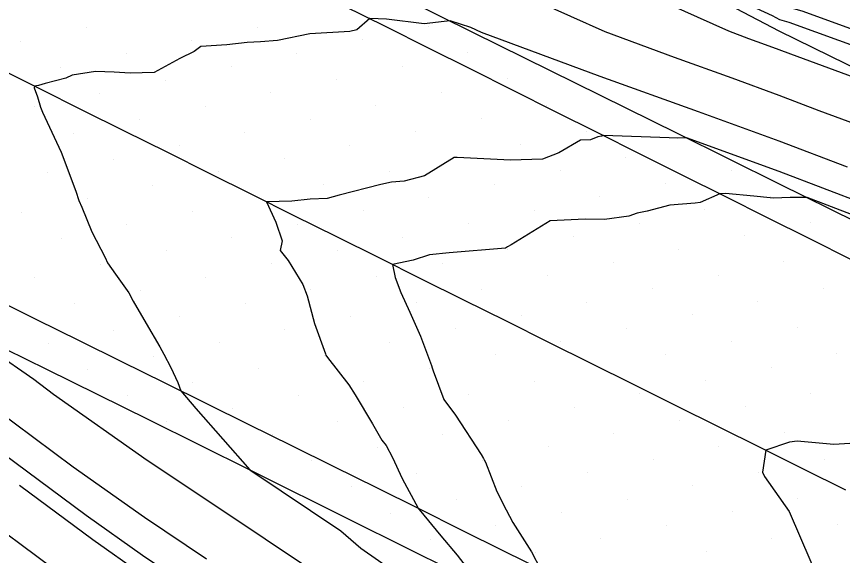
# Model space of a CAD drawing. Extents: x 2354170 to 2357230, y 866100 to 868290.
# Drawn here: x 2355498.52 to 2355542.1, y 867282.62 to 867311.04 of the extents above; entities that cross this region are included whole.
import ezdxf

# ---------------------------------------------------------------- set-up
doc = ezdxf.new("R2010")
doc.units = 0
for name, color, linetype in [('Default', 7, 'Continuous'), ('DTM Contours Major', 7, 'Continuous'), ('DTM Contours Minor', 7, 'Continuous'), ('Exist DTM Breakline', 7, 'Continuous'), ('Exist DTM Scan Elevation Point', 7, 'Continuous'), ('Exist Roads EOP', 7, 'Continuous'), ('PH Exist DTM Breakline', 7, 'Continuous')]:
    doc.layers.add(name, color=color, linetype=linetype)

msp = doc.modelspace()

# ---------------------------------------------------------------- linework, layer by layer
at = {"layer": 'Default'}
for points in [[(2355585.645, 867292.896), (2355583.253, 867293.623), (2355579.722, 867294.879), (2355576.445, 867296.751), (2355558.425, 867304.229), (2355555.6, 867305.127), (2355553.729, 867306.33), (2355539.966, 867311.326), (2355538.839, 867311.639), (2355537.937, 867312.112), (2355516.666, 867321.901), (2355516.623, 867321.918), (2355516.591, 867321.934), (2355515.222, 867322.605), (2355504.847, 867327.443), (2355504.43, 867327.562), (2355503.87, 867327.713), (2355503.07, 867327.927), (2355493.013, 867329.205)], [(2355546.858, 867306.306), (2355539.366, 867309.059), (2355538.754, 867309.292), (2355538.035, 867309.554), (2355537.156, 867309.869), (2355536.095, 867310.264), (2355518.544, 867318.124), (2355516.838, 867318.673), (2355514.743, 867319.373), (2355512.06, 867320.222), (2355505.598, 867323.236), (2355502.697, 867324.06), (2355498.798, 867325.115), (2355493.232, 867326.607)], [(2355552.501, 867301.802), (2355540.865, 867306.077), (2355538.754, 867306.881), (2355536.27, 867307.785), (2355533.235, 867308.874), (2355529.573, 867310.236), (2355520.516, 867314.292), (2355517.067, 867315.404), (2355512.828, 867316.818), (2355507.403, 867318.537), (2355506.35, 867319.028), (2355502.85, 867320.023), (2355501.739, 867320.059), (2355500.601, 867320.142), (2355500.096, 867320.141), (2355498.492, 867320.213)], [(2355542.364, 867303.095), (2355538.754, 867304.471), (2355534.504, 867306.017), (2355529.313, 867307.879), (2355523.051, 867310.209), (2355522.489, 867310.461), (2355521.402, 867310.811), (2355521.082, 867310.788), (2355520.026, 867310.656), (2355518.042, 867310.898), (2355517.151, 867310.932), (2355516.476, 867310.348), (2355516.108, 867310.251), (2355513.992, 867310.124), (2355512.284, 867309.783), (2355511.388, 867309.703), (2355510.696, 867309.673), (2355509.615, 867309.555), (2355508.239, 867309.462), (2355507.885, 867309.19), (2355507.142, 867308.832), (2355505.779, 867308.092), (2355504.508, 867308.053), (2355503.662, 867308.103), (2355502.686, 867308.145), (2355501.46, 867307.951), (2355501.124, 867307.799), (2355500.026, 867307.517), (2355499.672, 867307.411), (2355499.462, 867307.366), (2355499.45, 867307.278), (2355499.618, 867306.805), (2355499.777, 867306.257), (2355499.881, 867305.999), (2355500.87, 867303.883), (2355501.651, 867301.83), (2355501.807, 867301.345), (2355501.956, 867300.993), (2355502.494, 867299.681), (2355503.199, 867298.341), (2355503.325, 867298.046), (2355503.735, 867297.453), (2355504.437, 867296.468), (2355504.666, 867296.028), (2355505.354, 867294.851), (2355506.074, 867293.626), (2355506.282, 867293.236), (2355506.657, 867292.522), (2355507.023, 867291.744), (2355507.183, 867291.306), (2355507.983, 867290.374), (2355510.825, 867287.133), (2355510.829, 867287.127), (2355510.878, 867287.094), (2355515.628, 867283.915), (2355516.684, 867282.994), (2355521.521, 867279.628)], [(2355465.175, 867303.937), (2355470.33, 867301.079), (2355474.972, 867297.908), (2355479.299, 867295.249), (2355481.746, 867293.969), (2355481.764, 867293.96), (2355481.915, 867293.888), (2355483.419, 867292.935), (2355490.338, 867289.301), (2355493.175, 867287.336), (2355503.574, 867279.616), (2355504.985, 867278.618), (2355506.216, 867277.797), (2355507.313, 867277.062), (2355513.707, 867271.484), (2355519.568, 867267.493), (2355520.89, 867266.784), (2355522.224, 867266.046), (2355537.832, 867258.119), (2355540.139, 867257.008), (2355542.71, 867255.223)], [(2355543.863, 867300.113), (2355540.243, 867301.493), (2355539.339, 867301.495), (2355538.45, 867301.464), (2355538.29, 867301.481), (2355537.428, 867301.562), (2355535.918, 867301.702), (2355535.627, 867301.693), (2355534.597, 867301.228), (2355534.322, 867301.198), (2355532.987, 867301.09), (2355531.788, 867300.776), (2355531.267, 867300.679), (2355530.817, 867300.52), (2355529.533, 867300.334), (2355528.516, 867300.361), (2355526.669, 867300.266), (2355524.623, 867299.008), (2355524.415, 867298.889), (2355524.312, 867298.827), (2355521.34, 867298.576), (2355520.315, 867298.474), (2355519.445, 867298.186), (2355518.361, 867297.957), (2355518.489, 867297.274), (2355518.789, 867296.487), (2355519.276, 867295.457), (2355519.826, 867294.19), (2355520.408, 867292.637), (2355520.449, 867292.513), (2355520.507, 867292.352), (2355521.07, 867290.836), (2355521.675, 867290.021), (2355523.038, 867287.933), (2355523.157, 867287.73), (2355523.195, 867287.66), (2355523.262, 867287.532), (2355523.86, 867285.992), (2355524.359, 867285.015), (2355524.713, 867284.361), (2355525.573, 867283.006), (2355525.696, 867282.804), (2355526.171, 867281.888)], [(2355495.161, 867294.865), (2355499.425, 867291.91), (2355500.473, 867291.132), (2355505.406, 867287.642), (2355509.712, 867284.77), (2355513.549, 867282.202)], [(2355497.342, 867290.385), (2355501.507, 867287.293), (2355505.265, 867284.634), (2355508.547, 867282.445)], [(2355542.76, 867288.537), (2355541.637, 867288.477), (2355539.706, 867288.643), (2355539.295, 867288.595), (2355538.05, 867288.162), (2355537.872, 867287.014), (2355537.985, 867286.784), (2355539.293, 867284.934), (2355540.425, 867282.287), (2355540.471, 867282.184), (2355540.489, 867282.13), (2355541.874, 867279.773), (2355542.411, 867278.946)], [(2355498.681, 867286.32), (2355502.541, 867283.454), (2355505.125, 867281.626), (2355507.381, 867280.121), (2355509.392, 867278.775), (2355520.965, 867268.679), (2355520.992, 867268.661), (2355521.014, 867268.646), (2355521.033, 867268.632), (2355521.051, 867268.62), (2355521.353, 867268.448), (2355539.105, 867259.432), (2355540.157, 867258.925), (2355541.33, 867258.111), (2355563.255, 867245.548), (2355565.821, 867244.24), (2355568.521, 867242.701), (2355570.259, 867241.434), (2355580.546, 867234.4), (2355583.034, 867233.328)]]:
    msp.add_lwpolyline(points, dxfattribs=at)
at = {"layer": 'DTM Contours Major'}
msp.add_lwpolyline([(2355543.363, 867301.107), (2355538.754, 867302.864), (2355533.868, 867304.641), (2355533.734, 867304.639), (2355533.406, 867304.632), (2355532.952, 867304.651), (2355529.493, 867304.763), (2355529.387, 867304.738), (2355529.185, 867304.689), (2355528.805, 867304.542), (2355528.277, 867304.53), (2355527.125, 867303.851), (2355526.276, 867303.523), (2355524.573, 867303.462), (2355521.766, 867303.606), (2355521.673, 867303.61), (2355521.65, 867303.61), (2355521.618, 867303.608), (2355520.043, 867302.641), (2355518.977, 867302.358), (2355518.309, 867302.299), (2355517.733, 867302.186), (2355515.55, 867301.627), (2355514.906, 867301.452), (2355514.01, 867301.418), (2355513.038, 867301.305), (2355511.715, 867301.265), (2355512.194, 867300.194), (2355512.542, 867299.21), (2355512.428, 867298.698), (2355512.843, 867298.18), (2355513.616, 867296.912), (2355513.847, 867296.312), (2355514.243, 867294.857), (2355514.82, 867293.252), (2355514.846, 867293.176), (2355514.92, 867293.051), (2355516.057, 867291.619), (2355516.388, 867291.092), (2355517.294, 867289.564), (2355517.799, 867288.693), (2355518.018, 867288.41), (2355518.352, 867287.783), (2355518.872, 867286.671), (2355519.703, 867285.105), (2355519.723, 867285.082), (2355519.761, 867285.038), (2355520.906, 867283.644), (2355521.767, 867282.64), (2355522.241, 867282.014)], dxfattribs=at)
at = {"layer": 'DTM Contours Minor'}
for points in [[(2355553.985, 867305.398), (2355539.284, 867310.734), (2355538.791, 867310.871), (2355538.397, 867311.078), (2355528.698, 867315.542), (2355517.228, 867320.678), (2355516.686, 867320.853), (2355516.019, 867321.075), (2355515.166, 867321.346), (2355505.097, 867326.041), (2355503.852, 867326.394), (2355502.179, 867326.847), (2355499.791, 867327.487), (2355498.249, 867327.683)], [(2355469.941, 867306.973), (2355470.538, 867306.547), (2355471.913, 867305.424), (2355473.055, 867304.51), (2355473.899, 867303.894), (2355474.932, 867303.088), (2355475.902, 867302.391), (2355476.735, 867301.651), (2355477.783, 867300.704), (2355479.178, 867299.554), (2355479.71, 867299.086), (2355480.129, 867298.734), (2355481.842, 867297.791), (2355481.856, 867297.784), (2355481.98, 867297.724), (2355483.341, 867296.742), (2355484.035, 867296.604), (2355483.92, 867296.369), (2355484.153, 867296.176), (2355492.314, 867291.89), (2355495.953, 867289.369), (2355502.196, 867284.734), (2355505.172, 867282.628), (2355507.77, 867280.896)]]:
    msp.add_lwpolyline(points, dxfattribs=at)
at = {"layer": 'Exist DTM Breakline'}
for points in [[(2355497.851, 867320.531), (2355500.091, 867319.421), (2355502.331, 867318.31), (2355504.57, 867317.198), (2355506.809, 867316.085), (2355509.047, 867314.972), (2355511.285, 867313.857), (2355513.522, 867312.742), (2355515.76, 867311.627), (2355517.997, 867310.51), (2355520.233, 867309.393), (2355522.47, 867308.276), (2355524.706, 867307.158), (2355526.942, 867306.04), (2355529.178, 867304.921), (2355531.413, 867303.802), (2355533.649, 867302.683), (2355535.884, 867301.564), (2355538.12, 867300.445), (2355540.355, 867299.326), (2355542.591, 867298.207)], [(2355542.272, 867286.063), (2355540.033, 867287.176), (2355537.795, 867288.289), (2355535.556, 867289.402), (2355533.318, 867290.515), (2355531.079, 867291.629), (2355528.841, 867292.742), (2355526.603, 867293.856), (2355524.364, 867294.969), (2355522.126, 867296.083), (2355519.888, 867297.197), (2355517.65, 867298.311), (2355515.412, 867299.425), (2355513.174, 867300.539), (2355510.936, 867301.653), (2355508.698, 867302.767), (2355506.46, 867303.881), (2355504.222, 867304.995), (2355501.984, 867306.11), (2355499.746, 867307.224), (2355497.508, 867308.339)], [(2355497.337, 867296.172), (2355499.578, 867295.065), (2355501.819, 867293.957), (2355504.061, 867292.849), (2355506.302, 867291.742), (2355508.543, 867290.634), (2355510.784, 867289.525), (2355513.024, 867288.416), (2355515.265, 867287.307), (2355517.505, 867286.196), (2355519.744, 867285.085), (2355521.983, 867283.972), (2355524.221, 867282.859), (2355526.459, 867281.744)]]:
    msp.add_lwpolyline(points, dxfattribs=at)
at = {"layer": 'Exist DTM Scan Elevation Point'}
for p, q in [((2355502.216, 867310.449), (2355502.216, 867310.449)), ((2355511.23, 867310.48), (2355511.23, 867310.48)), ((2355520.244, 867310.512), (2355520.244, 867310.512)), ((2355498.752, 867309.743), (2355498.752, 867309.743)), ((2355507.766, 867309.775), (2355507.766, 867309.775)), ((2355516.78, 867309.806), (2355516.78, 867309.806)), ((2355522.329, 867309.133), (2355522.329, 867309.133)), ((2355504.301, 867309.069), (2355504.301, 867309.069)), ((2355513.315, 867309.101), (2355513.315, 867309.101)), ((2355500.837, 867308.364), (2355500.837, 867308.364)), ((2355509.851, 867308.395), (2355509.851, 867308.395)), ((2355518.865, 867308.427), (2355518.865, 867308.427)), ((2355506.386, 867307.69), (2355506.386, 867307.69)), ((2355515.4, 867307.721), (2355515.4, 867307.721)), ((2355524.414, 867307.753), (2355524.414, 867307.753)), ((2355502.922, 867306.984), (2355502.922, 867306.984)), ((2355511.936, 867307.016), (2355511.936, 867307.016)), ((2355520.95, 867307.048), (2355520.95, 867307.048)), ((2355499.457, 867306.279), (2355499.457, 867306.279)), ((2355508.471, 867306.31), (2355508.471, 867306.31)), ((2355517.485, 867306.342), (2355517.485, 867306.342)), ((2355526.499, 867306.374), (2355526.499, 867306.374)), ((2355514.021, 867305.637), (2355514.021, 867305.637)), ((2355523.034, 867305.668), (2355523.034, 867305.668)), ((2355505.007, 867305.605), (2355505.007, 867305.605)), ((2355501.542, 867304.899), (2355501.542, 867304.899)), ((2355510.556, 867304.931), (2355510.556, 867304.931)), ((2355519.57, 867304.963), (2355519.57, 867304.963)), ((2355528.584, 867304.994), (2355528.584, 867304.994)), ((2355507.092, 867304.225), (2355507.092, 867304.225)), ((2355516.106, 867304.257), (2355516.106, 867304.257)), ((2355525.119, 867304.289), (2355525.119, 867304.289)), ((2355503.627, 867303.52), (2355503.627, 867303.52)), ((2355512.641, 867303.552), (2355512.641, 867303.552)), ((2355521.655, 867303.583), (2355521.655, 867303.583)), ((2355530.669, 867303.615), (2355530.669, 867303.615)), ((2355500.163, 867302.814), (2355500.163, 867302.814)), ((2355509.177, 867302.846), (2355509.177, 867302.846)), ((2355518.191, 867302.878), (2355518.191, 867302.878)), ((2355527.204, 867302.909), (2355527.204, 867302.909)), ((2355536.218, 867302.941), (2355536.218, 867302.941)), ((2355505.712, 867302.14), (2355505.712, 867302.14)), ((2355514.726, 867302.172), (2355514.726, 867302.172)), ((2355523.74, 867302.204), (2355523.74, 867302.204)), ((2355532.754, 867302.235), (2355532.754, 867302.235)), ((2355502.248, 867301.435), (2355502.248, 867301.435)), ((2355520.276, 867301.498), (2355520.276, 867301.498)), ((2355529.289, 867301.53), (2355529.289, 867301.53)), ((2355538.303, 867301.562), (2355538.303, 867301.562)), ((2355534.839, 867300.856), (2355534.839, 867300.856)), ((2355498.784, 867300.729), (2355498.784, 867300.729)), ((2355507.797, 867300.761), (2355507.797, 867300.761)), ((2355516.811, 867300.793), (2355516.811, 867300.793)), ((2355525.825, 867300.824), (2355525.825, 867300.824)), ((2355504.333, 867300.055), (2355504.333, 867300.055)), ((2355513.347, 867300.087), (2355513.347, 867300.087)), ((2355522.361, 867300.119), (2355522.361, 867300.119)), ((2355531.374, 867300.15), (2355531.374, 867300.15)), ((2355540.388, 867300.182), (2355540.388, 867300.182)), ((2355500.869, 867299.35), (2355500.869, 867299.35)), ((2355509.882, 867299.382), (2355509.882, 867299.382)), ((2355518.896, 867299.413), (2355518.896, 867299.413)), ((2355527.91, 867299.445), (2355527.91, 867299.445)), ((2355536.924, 867299.477), (2355536.924, 867299.477)), ((2355506.418, 867298.676), (2355506.418, 867298.676)), ((2355515.432, 867298.708), (2355515.432, 867298.708)), ((2355524.446, 867298.739), (2355524.446, 867298.739)), ((2355533.459, 867298.771), (2355533.459, 867298.771)), ((2355502.954, 867297.97), (2355502.954, 867297.97)), ((2355511.967, 867298.002), (2355511.967, 867298.002)), ((2355520.981, 867298.034), (2355520.981, 867298.034)), ((2355529.995, 867298.065), (2355529.995, 867298.065)), ((2355539.009, 867298.097), (2355539.009, 867298.097)), ((2355526.531, 867297.36), (2355526.531, 867297.36)), ((2355535.544, 867297.392), (2355535.544, 867297.392)), ((2355499.489, 867297.265), (2355499.489, 867297.265)), ((2355508.503, 867297.297), (2355508.503, 867297.297)), ((2355517.517, 867297.328), (2355517.517, 867297.328)), ((2355505.039, 867296.591), (2355505.039, 867296.591)), ((2355514.052, 867296.623), (2355514.052, 867296.623)), ((2355523.066, 867296.654), (2355523.066, 867296.654)), ((2355532.08, 867296.686), (2355532.08, 867296.686)), ((2355541.094, 867296.718), (2355541.094, 867296.718)), ((2355501.574, 867295.885), (2355501.574, 867295.885)), ((2355510.588, 867295.917), (2355510.588, 867295.917)), ((2355519.602, 867295.949), (2355519.602, 867295.949)), ((2355528.616, 867295.98), (2355528.616, 867295.98)), ((2355537.629, 867296.012), (2355537.629, 867296.012)), ((2355507.124, 867295.212), (2355507.124, 867295.212)), ((2355516.137, 867295.243), (2355516.137, 867295.243)), ((2355525.151, 867295.275), (2355525.151, 867295.275)), ((2355534.165, 867295.307), (2355534.165, 867295.307)), ((2355503.659, 867294.506), (2355503.659, 867294.506)), ((2355512.673, 867294.538), (2355512.673, 867294.538)), ((2355521.687, 867294.569), (2355521.687, 867294.569)), ((2355530.701, 867294.601), (2355530.701, 867294.601)), ((2355539.714, 867294.633), (2355539.714, 867294.633)), ((2355518.222, 867293.864), (2355518.222, 867293.864)), ((2355527.236, 867293.896), (2355527.236, 867293.896)), ((2355536.25, 867293.927), (2355536.25, 867293.927)), ((2355500.195, 867293.8), (2355500.195, 867293.8)), ((2355509.208, 867293.832), (2355509.208, 867293.832)), ((2355505.744, 867293.127), (2355505.744, 867293.127)), ((2355514.758, 867293.158), (2355514.758, 867293.158)), ((2355523.772, 867293.19), (2355523.772, 867293.19)), ((2355532.786, 867293.222), (2355532.786, 867293.222)), ((2355541.799, 867293.253), (2355541.799, 867293.253)), ((2355538.335, 867292.548), (2355538.335, 867292.548)), ((2355502.28, 867292.421), (2355502.28, 867292.421)), ((2355511.293, 867292.453), (2355511.293, 867292.453)), ((2355520.307, 867292.484), (2355520.307, 867292.484)), ((2355507.829, 867291.747), (2355507.829, 867291.747)), ((2355516.843, 867291.779), (2355516.843, 867291.779)), ((2355525.857, 867291.811), (2355525.857, 867291.811)), ((2355534.871, 867291.842), (2355534.871, 867291.842)), ((2355504.365, 867291.042), (2355504.365, 867291.042)), ((2355513.378, 867291.073), (2355513.378, 867291.073)), ((2355522.392, 867291.105), (2355522.392, 867291.105)), ((2355531.406, 867291.137), (2355531.406, 867291.137)), ((2355540.42, 867291.168), (2355540.42, 867291.168)), ((2355518.928, 867290.399), (2355518.928, 867290.399)), ((2355527.942, 867290.431), (2355527.942, 867290.431)), ((2355536.956, 867290.463), (2355536.956, 867290.463)), ((2355509.914, 867290.368), (2355509.914, 867290.368)), ((2355506.45, 867289.662), (2355506.45, 867289.662)), ((2355515.463, 867289.694), (2355515.463, 867289.694)), ((2355524.477, 867289.726), (2355524.477, 867289.726)), ((2355533.491, 867289.757), (2355533.491, 867289.757)), ((2355539.041, 867289.083), (2355539.041, 867289.083)), ((2355511.999, 867288.988), (2355511.999, 867288.988)), ((2355521.013, 867289.02), (2355521.013, 867289.02)), ((2355530.027, 867289.052), (2355530.027, 867289.052)), ((2355517.548, 867288.314), (2355517.548, 867288.314)), ((2355526.562, 867288.346), (2355526.562, 867288.346)), ((2355535.576, 867288.378), (2355535.576, 867288.378)), ((2355514.084, 867287.609), (2355514.084, 867287.609)), ((2355523.098, 867287.641), (2355523.098, 867287.641)), ((2355532.112, 867287.672), (2355532.112, 867287.672)), ((2355541.125, 867287.704), (2355541.125, 867287.704)), ((2355519.633, 867286.935), (2355519.633, 867286.935)), ((2355528.647, 867286.967), (2355528.647, 867286.967)), ((2355537.661, 867286.998), (2355537.661, 867286.998)), ((2355516.169, 867286.229), (2355516.169, 867286.229)), ((2355525.183, 867286.261), (2355525.183, 867286.261)), ((2355534.197, 867286.293), (2355534.197, 867286.293)), ((2355530.732, 867285.587), (2355530.732, 867285.587)), ((2355539.746, 867285.619), (2355539.746, 867285.619)), ((2355521.718, 867285.556), (2355521.718, 867285.556)), ((2355518.254, 867284.85), (2355518.254, 867284.85)), ((2355527.268, 867284.882), (2355527.268, 867284.882)), ((2355536.282, 867284.913), (2355536.282, 867284.913)), ((2355523.803, 867284.176), (2355523.803, 867284.176)), ((2355532.817, 867284.208), (2355532.817, 867284.208)), ((2355541.831, 867284.239), (2355541.831, 867284.239)), ((2355520.339, 867283.471), (2355520.339, 867283.471)), ((2355529.353, 867283.502), (2355529.353, 867283.502)), ((2355538.367, 867283.534), (2355538.367, 867283.534)), ((2355525.888, 867282.797), (2355525.888, 867282.797)), ((2355534.902, 867282.828), (2355534.902, 867282.828))]:
    msp.add_line(p, q, dxfattribs=at)
at = {"layer": 'Exist Roads EOP'}
for points in [[(2355468.908, 867336.944), (2355474.23, 867334.174), (2355479.61, 867331.518), (2355484.999, 867328.88), (2355490.379, 867326.223), (2355495.752, 867323.554), (2355501.124, 867320.881), (2355506.496, 867318.209), (2355511.87, 867315.54), (2355517.244, 867312.872), (2355522.62, 867310.207), (2355527.997, 867307.545), (2355533.375, 867304.885), (2355538.754, 867302.227), (2355544.135, 867299.572)], [(2355607.216, 867238.324), (2355602.08, 867241.424), (2355596.769, 867244.215), (2355591.409, 867246.912), (2355586.05, 867249.61), (2355580.691, 867252.309), (2355575.331, 867255.004), (2355569.966, 867257.691), (2355564.592, 867260.359), (2355559.21, 867263.012), (2355553.83, 867265.668), (2355548.457, 867268.338), (2355543.089, 867271.018), (2355537.723, 867273.703), (2355532.358, 867276.389), (2355526.992, 867279.073), (2355521.624, 867281.754), (2355516.254, 867284.431), (2355510.881, 867287.101), (2355505.505, 867289.765), (2355500.126, 867292.423), (2355494.742, 867295.071), (2355489.347, 867297.698), (2355489.144, 867297.796)]]:
    msp.add_lwpolyline(points, dxfattribs=at)
at = {"layer": 'PH Exist DTM Breakline'}
msp.add_lwpolyline([(2355640.999, 867263.377), (2355634.882, 867263.773), (2355623.65, 867268.285), (2355600.412, 867279.404), (2355579.643, 867290.193), (2355554.803, 867302.415), (2355538.755, 867310.275), (2355516.615, 867321.87), (2355504.721, 867328.149), (2355484.412, 867339.96)], dxfattribs=at)

doc.saveas('drawing.dxf')
